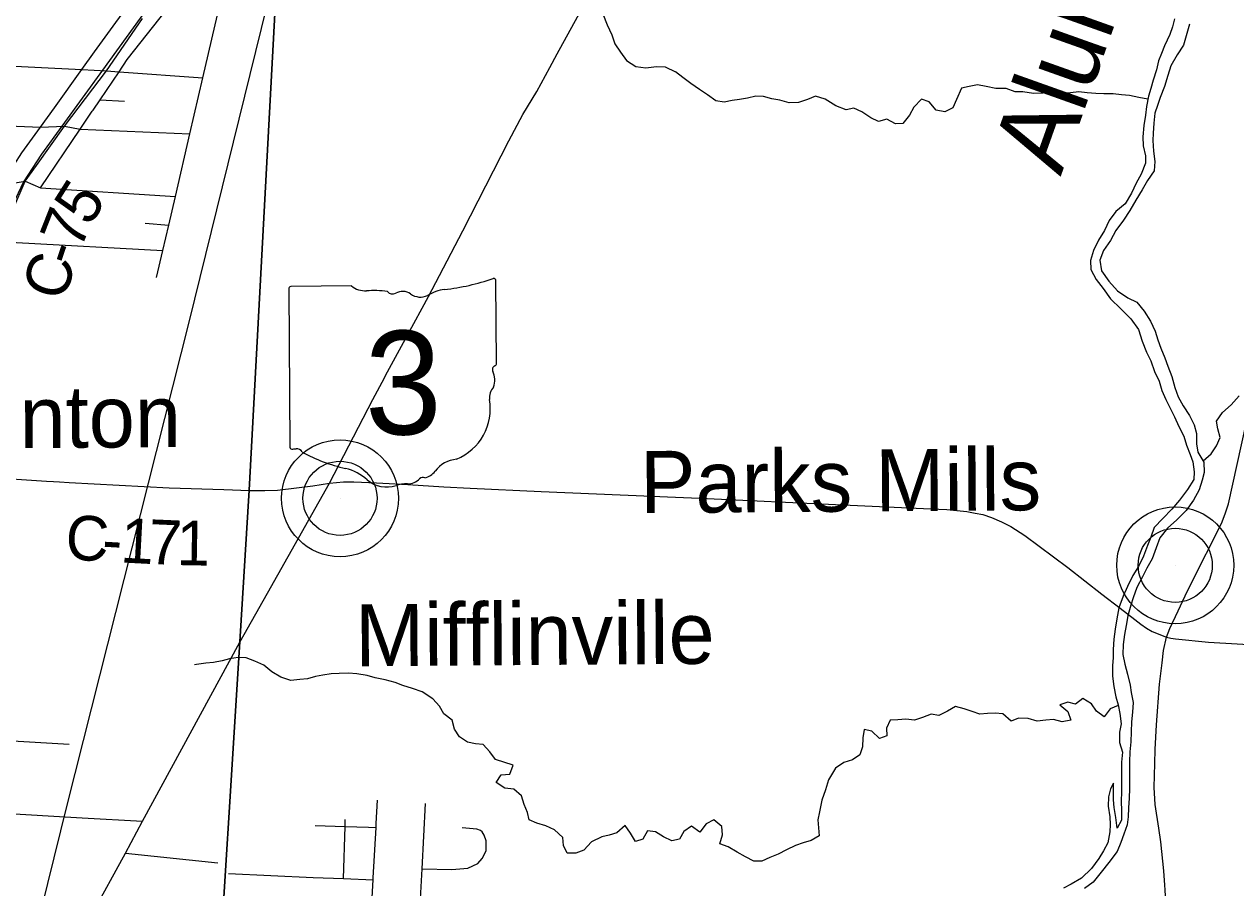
# Model space of a CAD drawing. Extents: x 114843 to 284848, y 317643 to 566895.
# Drawn here: x 217204 to 225346, y 411592 to 417397 of the extents above; entities that cross this region are included whole.
import ezdxf

# ---------------------------------------------------------------- set-up
doc = ezdxf.new("R2010")
doc.units = 0
for name, color, linetype in [('GM_X_City_Street', 7, 'Continuous'), ('GM_X_County_Road', 7, 'Continuous'), ('GM_X_County_Road_Text', 7, 'Continuous'), ('GM_X_Major_River', 7, 'Continuous'), ('GM_X_Major_River_Text', 7, 'Continuous'), ('GM_X_Minor_River', 7, 'Continuous'), ('GM_X_Rail_Line', 7, 'Continuous'), ('GM_X_State_Location', 7, 'Continuous'), ('GM_X_State_Route', 7, 'Continuous'), ('GM_X_State_Shield', 7, 'Continuous'), ('GM_X_Township', 7, 'Continuous'), ('GM_X_Township_Road', 7, 'Continuous'), ('GM_X_Unincorporated', 7, 'Continuous'), ('GM_X_Unincorporated_Location', 7, 'Continuous'), ('GM_X_Unincorporated_Text', 7, 'Continuous')]:
    doc.layers.add(name, color=color, linetype=linetype)

msp = doc.modelspace()

# ---------------------------------------------------------------- linework, layer by layer
at = {"layer": 'GM_X_City_Street'}
msp.add_line((218576.4, 411687.5), (219146.3, 411660.4), dxfattribs=at)
at = {"layer": 'GM_X_County_Road'}
for p, q in [((216170, 412145.2), (217591.8, 412062.9)), ((217591.8, 412062.9), (217998, 412039.3))]:
    msp.add_line(p, q, dxfattribs=at)
for points in [[(217071.1, 415996.3), (217126.5, 416149.4), (217209, 416342), (217286.8, 416447.7), (217473.6, 416711.8), (217755.9, 417084.6), (217998.7, 417434.9)], [(216169.3, 417163), (216325.2, 417155.2), (217590.7, 417092.7), (217755.9, 417084.6)], [(224868.7, 411609.1), (224861.5, 411704.7), (224842.8, 411899.9), (224829.1, 411992.7), (224804.5, 412150.5), (224798.5, 412265.1), (224801.6, 412428.3), (224805.3, 412521.2), (224813.6, 412687.1), (224833.4, 412960.7), (224850.6, 413103.2), (224860, 413185.9), (224880.2, 413276.4), (224902.4, 413335.6), (224957.9, 413454), (225006.7, 413555.1), (225068.3, 413681.4), (225227.8, 413996.6), (225253.4, 414051.5), (225277.3, 414113.3), (225297.7, 414172.5), (225505.3, 415119.3)], [(216547.9, 414379.4), (217352.2, 414325.5), (217399.5, 414323)], [(217399.5, 414323), (217441.6, 414320.8), (217505.1, 414317.3)], [(217505.1, 414317.3), (218177.2, 414280.9), (218545.3, 414269.7), (218717.3, 414261.4), (218727.7, 414261.5)], [(218727.7, 414261.5), (218821.5, 414262.2), (218905.6, 414265.4), (219143.3, 414294), (219255.2, 414312.2), (219349.7, 414319.8), (219419.2, 414320.3), (219570.9, 414313.9)], [(219570.9, 414313.9), (219612.8, 414312.2), (219781, 414302)], [(219781, 414302), (220022.7, 414287.3), (220200.6, 414278.7)], [(220200.6, 414278.7), (220676.7, 414255.6), (221794.3, 414208.1), (222654.9, 414168.3), (223246.2, 414140.5), (223351, 414136)], [(223351, 414136), (223403.4, 414133.8), (223494.6, 414126.7), (223539, 414120.9), (223594.6, 414110.9), (223645, 414100), (223703.3, 414080.4), (223771.2, 414052.3), (223834, 414019.7), (223927.3, 413959.6), (224217.1, 413743.8), (224446.9, 413565.9)], [(224446.9, 413565.9), (224568, 413472.1), (224667.5, 413395.5), (224708.5, 413364.5), (224746.9, 413337.1), (224784.4, 413313.9), (224880.2, 413276.4)], [(224880.2, 413276.4), (224909.8, 413268.8), (224940.2, 413264.7), (225161.7, 413242), (227089, 413131.1), (227481.4, 413108.5), (227991.2, 413079.2), (228337.7, 413060.9), (228739.8, 413044.7), (229253.8, 413028.5), (229929.4, 412996.9), (230543.4, 412964.9), (231190.4, 412939.2), (231292.8, 412943.4), (231836.4, 412913.5), (233097.4, 412862), (233189.3, 412858.1), (233246.8, 412855.7)], [(224849.2, 411247.6), (224856, 411273.2), (224867.6, 411347.1), (224875, 411405.3), (224876.4, 411449.6), (224876.1, 411493.9), (224871.1, 411577.2), (224868.7, 411609.1)]]:
    msp.add_lwpolyline(points, dxfattribs=at)
at = {"layer": 'GM_X_Major_River'}
for points in [[(224933.7, 417433.1), (224919.8, 417378.9), (224901.9, 417328.7), (224868, 417252.5), (224846.1, 417200.3), (224826.2, 417150.1), (224812.3, 417089.9), (224790.5, 417021.7), (224774.6, 416965.5), (224758.7, 416913.4), (224746.8, 416843.2), (224738.9, 416785), (224729.1, 416716.8), (224721.2, 416640.6), (224723.4, 416580.5), (224739.5, 416512.4), (224739.7, 416462.2), (224709.8, 416390), (224675.9, 416327.8), (224646, 416261.5), (224602.1, 416189.2), (224540.1, 416137), (224494.2, 416076.7), (224464.3, 416010.5), (224422.4, 415944.2), (224390.5, 415876), (224370.7, 415809.7), (224370.8, 415747.6), (224407, 415681.5), (224455.2, 415619.5), (224503.4, 415551.5), (224573.7, 415483.5), (224639.9, 415417.5), (224692.1, 415345.5), (224716.4, 415267.3), (224746.6, 415193.2), (224774.7, 415135.2), (224798.9, 415063.1), (224831.1, 414997), (224849.3, 414934.9)], [(225033.9, 417397.2), (224994.2, 417256.8), (224952.3, 417190.5), (224910.4, 417116.2), (224888.5, 417052), (224866.7, 416977.8), (224838.8, 416903.5), (224818.9, 416851.4), (224803, 416799.2), (224795.1, 416731), (224791.3, 416664.9), (224789.4, 416614.7), (224793.5, 416544.6), (224801.7, 416474.4), (224797.9, 416412.3), (224751.9, 416346), (224716, 416283.8), (224674.1, 416213.5), (224634.2, 416145.2), (224592.3, 416079), (224540.4, 416010.7), (224504.5, 415942.4), (224456.6, 415876.1), (224432.7, 415811.9), (224442.9, 415739.8), (224493.1, 415669.7), (224551.4, 415603.7), (224619.6, 415557.8), (224681.7, 415527.9), (224729.9, 415467.8), (224772.1, 415399.8), (224804.3, 415333.7), (224822.5, 415275.6), (224842.6, 415219.5), (224868.8, 415153.5), (224889, 415097.4), (224915.2, 415029.3), (224935.4, 414955.1), (224959.5, 414893.1), (224991.7, 414831), (225033.9, 414767), (225066.1, 414704.9), (225082.3, 414644.8), (225082.4, 414576.6), (225090.6, 414520.5), (225130.8, 414452.5), (225132.9, 414384.3), (225119, 414332.1), (225099.2, 414267.9), (225061.3, 414197.7), (225013.4, 414127.4), (224949.4, 414065.1), (224887.5, 414008.8), (224835.6, 413944.5), (224811.7, 413876.3), (224783.8, 413804.1)], [(224849.3, 414934.9), (224875.5, 414874.8), (224933.8, 414758.7), (224964, 414692.6), (224996.2, 414628.5), (225014.4, 414566.4), (225040.5, 414504.4), (225056.7, 414454.3), (225066.8, 414388.1), (225063, 414336), (225021, 414269.8), (224967.2, 414197.4), (224915.2, 414137.2), (224855.3, 414074.9), (224797.3, 414014.6), (224775.5, 413948.4), (224753.6, 413892.2), (224725.7, 413820), (224691.8, 413751.7), (224653.9, 413691.5), (224618, 413617.2), (224590.1, 413553), (224560.3, 413472.7), (224546.4, 413400.5), (224534.6, 413330.3), (224526.7, 413262.2), (224522.9, 413194), (224521, 413137.8), (224517.1, 413085.7), (224517.3, 413013.5), (224525.4, 412945.4), (224539.6, 412875.3), (224555.8, 412821.2), (224565.9, 412763.1), (224576.1, 412693), (224564.2, 412636.8), (224564.4, 412568.6), (224584.5, 412502.5), (224578.7, 412436.4), (224578.8, 412376.2), (224577, 412312.1), (224577.1, 412239.9), (224575.3, 412171.7), (224577.4, 412111.6), (224577.6, 412045.4), (224549.7, 411993.3), (224539.5, 412063.4), (224529.3, 412131.5), (224523.2, 412183.6), (224525.1, 412233.7), (224524.9, 412295.9), (224503.6, 412257.4), (224489.7, 412204), (224489.2, 412139.4), (224499.4, 412069.3), (224501.5, 412017.2), (224499.6, 411967.1), (224485.8, 411894.9), (224455.9, 411840.7), (224426, 411788.5), (224376.1, 411722.2), (224310.1, 411655.9), (224240.1, 411615.6), (224188.1, 411589.4)], [(224783.8, 413804.1), (224747.9, 413739.8), (224718, 413681.6), (224680.1, 413611.3), (224656.2, 413541.1), (224640.3, 413491), (224627.8, 413444.3)], [(224627.8, 413444.3), (224620.5, 413418.8), (224608.6, 413354.6), (224598.7, 413294.4), (224588.9, 413226.2), (224587, 413160.1), (224601.2, 413093.9), (224617.4, 413027.8), (224635.6, 412953.7), (224643.7, 412903.6), (224655.9, 412837.5), (224652, 412771.3), (224646.1, 412707.2), (224642.3, 412639), (224640.4, 412572.8), (224634.6, 412506.7), (224630.7, 412438.5), (224631.2, 412260.1), (224629.3, 412193.9), (224625.4, 412129.8), (224623.6, 412067.6), (224615.7, 412015.5), (224593.8, 411951.3), (224573.9, 411897.1), (224548, 411834.9), (224492.1, 411760.6), (224442.2, 411696.3), (224388.3, 411630), (224328.3, 411585.8)]]:
    msp.add_lwpolyline(points, dxfattribs=at)
at = {"layer": 'GM_X_Minor_River'}
for points in [[(221091.8, 417467.8), (221121.7, 417393.6), (221153.6, 417325.3), (221173.5, 417265.1), (221211.4, 417208.9), (221251.3, 417152.7), (221313.3, 417112.4), (221381.4, 417104.2), (221453.6, 417112.1), (221511.7, 417109.9), (221579.8, 417076.3)], [(224755.2, 416892.9), (224694.3, 416904.6), (224632.2, 416916.7), (224578.2, 416922.9), (224522.2, 416929), (224460.2, 416929.1), (224406.1, 416931.3), (224346.1, 416935.4), (224292.1, 416941.5), (224236.1, 416935.7), (224180, 416933.8), (224120, 416935.9), (224052, 416934.1), (223985.9, 416932.2), (223915.9, 416942.4), (223863.9, 416942.5), (223801.9, 416964.7), (223733.8, 416964.8), (223667.8, 416979), (223609.8, 416989.2), (223553.8, 416979.3), (223503.7, 416967.4), (223469.6, 416891.2), (223443.4, 416835.2), (223391.4, 416807.2), (223333.3, 416819.3), (223285.4, 416875.6), (223233.4, 416893.8), (223183.3, 416839.7), (223153.2, 416785.7), (223109.1, 416729.6), (223059, 416727.7), (223001.1, 416757.9), (222945, 416742), (222893, 416768.2), (222833.1, 416808.4), (222779.1, 416832.6), (222727, 416820.7), (222657, 416848.9), (222587.1, 416893.2), (222521.1, 416913.4), (222467, 416891.5), (222406.9, 416871.5), (222344.9, 416867.7), (222280.9, 416885.8), (222228.9, 416896), (222170.9, 416910.2), (222120.8, 416912.3), (222064.8, 416900.4), (222010.8, 416890.5), (221960.7, 416884.6), (221906.7, 416872.6), (221852.6, 416882.8), (221796.7, 416923), (221740.7, 416957.2), (221682.8, 416999.5), (221630.8, 417039.7), (221579.8, 417076.3)], [(225125.7, 414461.1), (225180.1, 414509.4), (225216.2, 414563.4), (225240.3, 414619.5), (225224.4, 414677.7), (225216.5, 414727.8), (225256.7, 414785.9), (225314.8, 414837.9), (225368.9, 414899.9)], [(220489.7, 412416.6), (220369.7, 412453), (220333.8, 412505.2), (220287.8, 412555.4), (220235.8, 412559.5), (220181.8, 412571.7), (220129.8, 412605.9), (220095.9, 412658.1), (220080, 412718.3), (220024.1, 412760.5), (219994.1, 412812.7), (219950.2, 412862.9), (219878.2, 412909.2), (219812.2, 412931.4), (219748.2, 412951.5), (219696.3, 412971.7), (219628.2, 412989.9), (219562.2, 413004.1), (219508.2, 413018.2), (219438.2, 413030.4), (219382.2, 413034.6), (219320.1, 413032.7), (219266.1, 413030.8), (219210.1, 413020.9), (219160, 413011), (219108, 412997.1), (219055.9, 412991.2), (218995.9, 412985.3), (218927.9, 413007.5), (218867.9, 413043.7), (218814, 413087.9), (218754, 413116.1), (218696, 413138.3), (218641.9, 413140.4), (218583.9, 413130.5), (218533.8, 413116.6), (218475.8, 413106.7), (218423.7, 413100.8), (218361.7, 413092.9), (218347.7, 413090.9)], [(224556.4, 412817.4), (224502.6, 412794.6), (224462.5, 412740.6), (224410.5, 412778.8), (224376.6, 412829), (224318.6, 412865.2), (224268.5, 412825.2), (224216.5, 412839.4), (224164.5, 412821.4), (224216.4, 412777.2), (224238.3, 412719), (224178.3, 412707.1), (224120.3, 412723.3), (224070.2, 412719.4), (224012.2, 412711.5), (223950.2, 412729.7), (223886.2, 412731.8), (223836.1, 412711.9), (223780.2, 412762.2), (223728.1, 412766.3), (223678.1, 412762.4), (223626.1, 412758.5), (223574.1, 412776.6), (223520.1, 412794.8), (223462.1, 412811), (223408, 412779), (223349.9, 412749.1), (223297.9, 412759.2), (223239.8, 412737.3), (223185.7, 412717.4), (223127.7, 412725.5), (223073.7, 412721.6), (223023.7, 412717.7), (222999.6, 412665.7), (223001.5, 412613.5), (222951.4, 412595.6), (222899.5, 412643.8), (222847.4, 412656), (222839.4, 412599.9), (222837.2, 412539.7), (222819.1, 412485.6), (222769, 412451.6), (222711, 412433.7), (222654.9, 412395.8), (222608.7, 412317.7), (222588.6, 412249.5), (222564.4, 412181.4), (222548.3, 412101.3), (222536.2, 412049.2), (222542.1, 411995), (222546, 411940.9), (222491.9, 411908.9), (222437.9, 411895), (222387.8, 411875.1), (222325.7, 411847.1), (222269.6, 411817.2), (222213.5, 411795.3), (222161.5, 411771.3), (222107.4, 411771.4), (222051.5, 411799.6), (221995.5, 411831.8), (221935.5, 411868.1), (221877.5, 411888.2), (221895.6, 411948.3), (221891.8, 412004.5), (221837.8, 412048.7), (221785.7, 412020.8), (221743.6, 411966.7), (221687.6, 412004.9), (221635.5, 411971), (221607.4, 411918.9), (221555.4, 411907), (221499.4, 411933.2), (221445.4, 411967.4), (221393.4, 411975.5), (221361.3, 411917.5), (221311.2, 411903.5), (221277.3, 411959.7), (221241.4, 412010), (221185.3, 411962), (221135.2, 411946), (221085.2, 411934.1), (221015.1, 411900.2), (220964.9, 411844.2), (220910.9, 411824.2), (220852.8, 411824.4), (220828.9, 411876.5), (220823, 411928.7), (220767.1, 411980.9), (220709.1, 412007.1), (220649.1, 412025.3), (220597.1, 412047.5), (220585.2, 412097.6), (220563.3, 412151.8), (220545.4, 412210), (220493.4, 412254.2), (220433.4, 412262.4), (220375.4, 412298.6), (220409.5, 412350.6), (220467.6, 412356.5), (220489.7, 412416.6)]]:
    msp.add_lwpolyline(points, dxfattribs=at)
at = {"layer": 'GM_X_Rail_Line'}
for points in [[(219491.3, 427909.7), (218985, 418969.4), (218918.3, 418742.1), (218808.2, 418578.5), (217729.7, 417088.6), (217319.5, 416524.5), (217197.5, 416338.2), (217145.7, 416222.4), (217066.5, 415993.7), (216940.7, 415673.1), (216425, 414123.5), (216354.8, 413870.9), (216255.8, 413556.7), (216173.7, 413117.4), (216156.3, 412749.3), (216118.4, 412204.4), (216085.3, 411763.7), (215956.5, 409499.4), (215888.9, 408435.2), (215803.9, 407002.9), (215746.3, 406887.1), (214644.2, 404577.3), (213854.9, 402901.9), (212791.1, 400740.6)], [(214445.4, 399966.6), (214831.4, 401459.1), (215381.4, 403717.5), (215872.1, 405698.5), (216250.7, 407094.4), (216835.7, 409496.5), (217492.6, 412147), (218312.6, 415394.9), (218871.9, 417669.8), (219054.4, 418361.1), (220719.9, 421367.7), (221499.9, 422753.5), (221719, 423003), (221998.3, 423273), (223915.9, 424713.8), (224374.8, 425132.4), (224593.7, 425415.4), (224838.8, 425772.2), (224997.2, 426088.2)]]:
    msp.add_lwpolyline(points, dxfattribs=at)
at = {"layer": 'GM_X_State_Route'}
for p, q in [((219255.2, 414312.2), (219547.2, 414873.8)), ((218838.4, 413571.7), (219255.2, 414312.2))]:
    msp.add_line(p, q, dxfattribs=at)
for points in [[(220735.7, 417106), (220785.4, 417198.8), (220970.2, 417536.1), (221186.3, 417925.4), (221397.7, 418306.4)], [(219995.3, 415707.2), (220152.3, 416007.6), (220461.2, 416613.2), (220554.7, 416790.1), (220648.6, 416943.8), (220735.7, 417106)], [(219921.3, 415567.5), (219946.2, 415613.3), (219995.3, 415707.2)], [(219645.9, 415060.4), (219779.6, 415306.3), (219921.3, 415567.5)], [(219547.2, 414873.8), (219608.1, 414990.8), (219645.9, 415060.4)], [(217998, 412039.3), (218653.4, 413243.1), (218838.4, 413571.7)], [(217206.4, 410599.8), (217259.9, 410697.3), (217481.4, 411094.3), (217658, 411412.3), (217885, 411824.4), (217998, 412039.3)]]:
    msp.add_lwpolyline(points, dxfattribs=at)
at = {"layer": 'GM_X_State_Shield'}
for p, q in [((220377.3, 415117.8), (220373.3, 415670.5)), ((218981.4, 415616.1), (218989, 414559.4)), ((219402.7, 415637.3), (218995, 415634.4)), ((220377.1, 415117.9), (220377.3, 415117.8))]:
    msp.add_line(p, q, dxfattribs=at)
for centre, radius, start, end in [((219867.1, 417081.3), 1476.4, 276.25867, 289.32066), ((220357.8, 415672.7), 15.5, 352.2763, 98.15221), ((218997.3, 415618.5), 16.1, 98.54427, 188.54427), ((219498.9, 415760.7), 156.4, 232.03369, 271.52606), ((219555.9, 415045.2), 561.6, 80.90088, 95.40246), ((219679.2, 415628.9), 45.1, 220.20625, 297.51656), ((219746.3, 415507.2), 93.8, 54.88087, 119.55532), ((220068.2, 415319.4), 297, 97.76038, 121.18305), ((219866.2, 415675.6), 112.9, 234.2704, 295.24239), ((220374, 415077.2), 24, 108.35819, 210.75117), ((220360.7, 415115.5), 16.6, 290.01802, 8.14834), ((220221.9, 415006.2), 144, 340.44717, 24.06377), ((220434.5, 414886.9), 104.8, 137.2207, 187.3438), ((219966.2, 414813.1), 369.3, 292.72309, 9.40004), ((219005.1, 414557.2), 16.3, 172.37255, 258.72077), ((219006.8, 414665.4), 124.2, 267.75315, 281.01802), ((219033.4, 414498.8), 44.8, 30.16254, 93.68591), ((219591.9, 415452.2), 1066.2, 240.82708, 257.61266), ((220125.9, 414271), 202.3, 94.81731, 142.99094), ((219283.9, 414086.8), 333.6, 47.59833, 76.25015), ((219868.2, 414463.4), 119.3, 283.28738, 323.6913), ((219641.7, 414497.9), 211.7, 231.11455, 286.70601), ((219766.6, 414133.5), 173.9, 86.1093, 111.62413), ((219780, 414419.8), 112.8, 269.1912, 315.96346), ((219882.8, 414318.2), 31.8, 66.16592, 133.06261)]:
    msp.add_arc(centre, radius, start, end, dxfattribs=at)
at = {"layer": 'GM_X_Township'}
for points in [[(218956.8, 418759), (218716.1, 414264.2), (218652.2, 413245.9), (218488.8, 410632), (218416.9, 408647.7), (218389.1, 408239), (218389.4, 408208.2), (218369.9, 407861.1), (218365.9, 407814.9), (218347.6, 407516.5), (218331.3, 407152.8), (218307.3, 406813.4), (218294, 406499.8), (218275.6, 406186.1), (218259.7, 405872.4), (218238, 405556.8), (218218.4, 405134.2), (218144.7, 403897.3), (218060.7, 402528.1), (218061.5, 402234.2), (217957.9, 400535.2)], [(217957.9, 400535.2), (218061.5, 402234.2), (218060.7, 402528.1), (218144.7, 403897.3), (218218.4, 405134.2), (218238, 405556.8), (218259.7, 405872.4), (218275.6, 406186.1), (218294, 406499.8), (218307.3, 406813.4), (218331.3, 407152.8), (218347.6, 407516.5), (218365.9, 407814.9), (218369.9, 407861.1), (218389.4, 408208.2), (218389.1, 408239), (218416.9, 408647.7), (218488.8, 410632), (218652.2, 413245.9), (218716.1, 414264.2), (218956.8, 418759)]]:
    msp.add_lwpolyline(points, dxfattribs=at)
at = {"layer": 'GM_X_Township_Road'}
for p, q in [((217713.3, 416889.3), (217878.3, 416878.8)), ((218016.8, 416059.4), (218174.5, 416045.2)), ((219516.7, 411998.4), (219567.9, 411996.8)), ((217885, 411824.4), (218504.7, 411758.6))]:
    msp.add_line(p, q, dxfattribs=at)
for points in [[(216841.9, 415794.8), (216843.4, 415799.7), (216888.1, 415943.7), (216904.9, 415997.9), (216944.6, 416104.3), (216963.9, 416156.1), (217012.6, 416262.1), (217047.5, 416315.3), (217083.3, 416370), (217188.5, 416531.9), (217312.1, 416703.9), (217406.7, 416835.6), (217590.7, 417092.7), (217675.5, 417211.2), (217820.2, 417409.6), (218114.8, 417813.2)], [(217661.2, 416812.3), (217666.6, 416820.3), (217713.3, 416889.3), (217840.5, 417077.6), (217896, 417159.7), (218160.1, 417494.5), (218289.8, 417659), (218418.7, 417762.5)], [(218093.2, 415693.7), (218135.2, 415875.2), (218174.5, 416045.2), (218219.4, 416239.4), (218316.7, 416660), (218403.6, 417035.9), (218501.8, 417460.3), (218540.4, 417627.4), (218540.5, 417651.5), (218526.6, 417669.6), (218502.6, 417681.8), (218468.6, 417702.1), (218448.6, 417716.2), (218418.7, 417762.5)], [(217755.9, 417084.6), (217840.5, 417077.6), (218403.6, 417035.9)], [(217313.7, 416298.1), (217580, 416692.2), (217661.2, 416812.3)], [(216295.7, 416748.2), (217312.1, 416703.9), (217473.6, 416711.8), (217580, 416692.2), (218316.7, 416660)], [(216274.2, 416365.4), (217047.5, 416315.3), (217209, 416342), (217313.7, 416298.1), (218219.4, 416239.4)], [(217102.4, 415938.1), (217151.6, 415929.3), (218135.2, 415875.2)], [(216155.9, 412675), (216271.1, 412628.4), (216743.1, 412601.2), (217505.5, 412557.2)], [(219567.9, 411996.8), (219569.5, 412024.4), (219578.3, 412181.5)], [(219861.8, 410562.1), (219868.9, 410809.7), (219853.1, 411276.4), (219877.2, 411718.1), (219901.2, 412157.5)], [(219158, 412009.5), (219359.5, 412003.3), (219516.7, 411998.4)], [(219348.9, 411653.2), (219359.5, 412003.3), (219360.9, 412050.4)], [(219548.3, 411646), (219549, 411658), (219567.9, 411996.8)], [(219877.2, 411718.1), (220077.5, 411715), (220185.9, 411724.3), (220252.3, 411756), (220280.5, 411788), (220308.9, 411839.9), (220307, 411870.1), (220307.2, 411908.2), (220295.4, 411944.4), (220281.5, 411968.5), (220269.5, 411976.6), (220245.4, 411986.8), (220147.1, 411995.4)], [(219146.3, 411660.4), (219348.9, 411653.2), (219548.3, 411646)], [(219530.3, 410581.1), (219566.9, 410941.1), (219528.1, 411285), (219548.3, 411646)]]:
    msp.add_lwpolyline(points, dxfattribs=at)
at = {"layer": 'GM_X_Unincorporated'}
for centre, radius in [((219325.8, 414209.8), 392.9), ((219325.8, 414209.8), 249), ((224939, 413759.5), 392.9), ((224939, 413759.5), 249)]:
    msp.add_circle(centre, radius, dxfattribs=at)
at = {"layer": 'GM_X_Unincorporated_Location'}
for p, q in [((219325.8, 414209.8), (219325.8, 414209.8)), ((224939, 413759.5), (224939, 413759.5))]:
    msp.add_line(p, q, dxfattribs=at)

# ---------------------------------------------------------------- texts
at = {"layer": 'GM_X_County_Road_Text'}
for s, rotation, p in [('5', 57.73299, (217641.6, 416030.1)), ('7', 68.51801, (217580.7, 415871.5)), ('C', 72.91597, (217470.5, 415525.1)), ('-', 71.15465, (217542.1, 415758.3)), ('C', 356.68026, (217475, 413800.5)), ('1', 356.99886, (217845.8, 413779.2)), ('7', 357.55467, (218033.5, 413769.4)), ('1', 358.9758, (218226.3, 413761.2)), ('-', 356.763, (217721.5, 413786.2))]:
    msp.add_text(s, height=300, rotation=rotation, dxfattribs=at).set_placement(p)
at = {"layer": 'GM_X_Major_River_Text'}
msp.add_text('Alum', height=500.04, rotation=70.41368, dxfattribs=at).set_placement((224168.5, 416370.2))
at = {"layer": 'GM_X_State_Location'}
for s, rotation, p in [('s', 0.41418, (219666.1, 415022.4)), ('r', 0.41418, (219666.1, 415022.4)), ('3', 0.41419, (219516, 414948.6))]:
    msp.add_text(s, height=1, rotation=rotation, dxfattribs=at).set_placement(p)
at = {"layer": 'GM_X_State_Shield'}
msp.add_text('3', height=696.1, rotation=0.41418, dxfattribs=at).set_placement((219494, 414637.6))
at = {"layer": 'GM_X_Unincorporated_Text'}
for s, height, rotation, p in [('Clinton', 417.02, 0.41409, (216522.4, 414542.4)), ('Parks Mills', 417.018, 0.41424, (221343.8, 414110.8)), ('Mifflinville', 417.019, 0.41417, (219428.3, 413080.5))]:
    msp.add_text(s, height=height, rotation=rotation, dxfattribs=at).set_placement(p)

doc.saveas('drawing.dxf')
